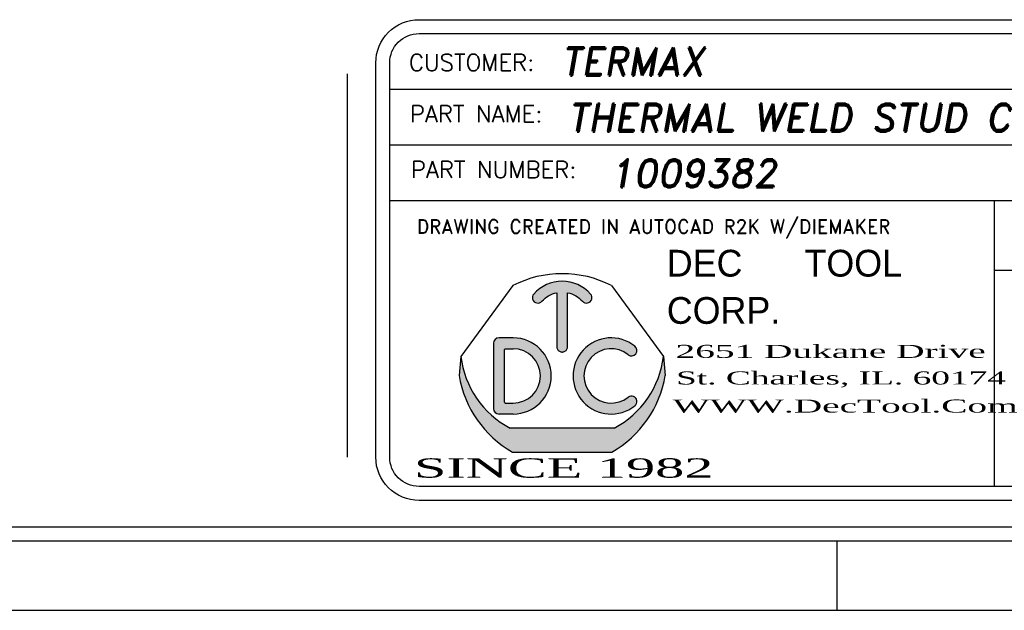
# Model space of a CAD drawing. Header units: inches. Extents: x 1802 to 2468, y -253 to -72.
# Tile 384 of 570: x 2220.98 to 2224.51, y -182.65 to -180.53. Entities that reach past the tile are written whole.
import ezdxf
from ezdxf.enums import TextEntityAlignment as Align

# ---------------------------------------------------------------- set-up
doc = ezdxf.new("R2010")
doc.units = ezdxf.units.IN
doc.header["$LTSCALE"] = 0.5
doc.header["$MEASUREMENT"] = 0
doc.layers.add('SID-M-D', color=42, linetype='Continuous')
doc.layers.add('SID-M-S', color=105, linetype='Continuous')
doc.styles.add('DARREN', font='dutchi.ttf')
doc.styles.add('PTI', font='romand.shx', dxfattribs={"oblique": 10})
doc.styles.add('R', font='ROMAND.SHX')
doc.styles.add('ROMANS', font='ROMANS.shx', dxfattribs={"height": 0.125})
doc.styles.add('TITTLE', font='vinet.ttf')

# ---------------------------------------------------------------- blocks, each defined once
blk = doc.blocks.new('*U9')
at = {"layer": 'SID-M-S'}
for p, q in [((-34.00000000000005, -0.2500000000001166), (-1.13242748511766e-14, -0.2499999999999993)), ((-34.00000000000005, -0.3000000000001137), (-1.13242748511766e-14, -0.3)), ((-4.999999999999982, -0.300000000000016), (-4.999999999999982, -0.5500000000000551)), ((-34.00000000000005, -0.550000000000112), (2.886579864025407e-15, -0.55))]:
    blk.add_line(p, q, dxfattribs=at)
blk = doc.blocks.new('JM_TITTLE_BOX_SID')
at = {"layer": 'SID-M-S'}
h = blk.add_hatch(color=5, dxfattribs=at)
edge = h.paths.add_edge_path()
edge.add_arc((-5.986244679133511, 0.4950859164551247), 0.09767006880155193, 101.536958, 138.1897)
edge.add_arc((-6.073603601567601, 0.5732219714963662), 0.01953401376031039, 138.1897, 318.1897, ccw=False)
edge.add_arc((-5.986244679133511, 0.4950859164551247), 0.1367380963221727, 41.810299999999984, 138.1897, ccw=False)
edge.add_arc((-5.898875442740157, 0.5732104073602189), 0.01953401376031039, -138.1439400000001, 41.85608500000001, ccw=False)
edge.add_arc((-5.986244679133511, 0.4950859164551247), 0.09767006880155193, 41.791991, 78.46304)
edge.add_line((-5.966710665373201, 0.5907825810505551), (-5.966710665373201, 0.3974164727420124))
edge.add_arc((-5.986244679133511, 0.3974139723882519), 0.01953401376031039, -180.0073369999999, 0.0073369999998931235, ccw=False)
edge.add_line((-6.005778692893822, 0.3974164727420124), (-6.005778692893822, 0.5907825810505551))
h = blk.add_hatch(color=5, dxfattribs=at)
h.paths.add_polyline_path([(-6.162050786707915, 0.4286702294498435), (-6.212839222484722, 0.4286702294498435, 0.4142135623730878), (-6.232373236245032, 0.4091362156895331), (-6.232373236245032, 0.1747280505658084, 0.4142135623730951), (-6.212839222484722, 0.155194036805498), (-6.162050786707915, 0.155194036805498, 1)])
h.paths.add_polyline_path([(-6.162050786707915, 0.1942620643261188), (-6.190179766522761, 0.1942620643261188, -0.4142135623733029), (-6.193305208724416, 0.1973875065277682), (-6.193305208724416, 0.3864767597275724, -0.4142135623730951), (-6.190179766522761, 0.3896022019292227), (-6.162050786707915, 0.3896022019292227, -1)], flags=16)
for color, points in [(5, [(-5.725074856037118, 0.3987513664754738, 2.079481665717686), (-5.725054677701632, 0.1851290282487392, 0.9974867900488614), (-5.749474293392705, 0.2156248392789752, -2.078486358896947), (-5.749497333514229, 0.3682578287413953, 0.9974776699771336)]), (44, [(-5.616542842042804, 0.293125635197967), (-5.622835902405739, 0.3623491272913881), (-5.622835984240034, 0.3623492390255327, -0.2467035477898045), (-5.799307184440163, 0.1044056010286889), (-6.173182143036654, 0.1044056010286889, -0.2467035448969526), (-6.349653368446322, 0.3623492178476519), (-6.349653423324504, 0.3623491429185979), (-6.355946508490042, 0.2931255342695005, 0.2250527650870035), (-6.164615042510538, 0.01845576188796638), (-5.807874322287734, 0.01845577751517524, 0.2250528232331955)])]:
    blk.add_hatch(color=color, dxfattribs=at).paths.add_polyline_path(points)
for p, q in [((-6.604933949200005, 1.32165344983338), (0.1049989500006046, 1.32165344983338)), ((-6.604933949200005, 1.121655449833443), (0.1049989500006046, 1.121655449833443)), ((-6.604933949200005, 0.9216574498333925), (0.1049989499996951, 0.9216574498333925)), ((-4.43498749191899, -0.1049989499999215), (-4.43498749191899, 0.9216574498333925)), ((-4.43498749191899, 0.6716599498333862), (0.1049989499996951, 0.6716599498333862)), ((-6.162050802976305, 0.4286702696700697), (-6.212839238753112, 0.4286702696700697)), ((-6.232373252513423, 0.4091362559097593), (-6.232373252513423, 0.1747280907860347)), ((-6.190179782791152, 0.3896022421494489), (-6.162050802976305, 0.3896022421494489)), ((-6.349653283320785, 0.3623490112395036), (-6.355946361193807, 0.2931254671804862)), ((-6.193305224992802, 0.1973875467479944), (-6.193305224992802, 0.3864767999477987)), ((-5.622835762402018, 0.3623490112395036), (-5.616542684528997, 0.2931254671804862)), ((-6.190179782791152, 0.1942621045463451), (-6.162050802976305, 0.1942621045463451)), ((-6.162050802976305, 0.1551940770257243), (-6.212839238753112, 0.1551940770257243)), ((-5.799306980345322, 0.1044056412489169), (-6.17318206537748, 0.1044056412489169))]:
    blk.add_line(p, q, dxfattribs=at)
at = {"layer": 'SID-M-S', "color": 44}
for p, q in [((-6.163350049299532, 0.6167221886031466), (-6.349653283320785, 0.3623490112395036)), ((-5.809139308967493, 0.6167221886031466), (-5.622835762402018, 0.3623490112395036))]:
    blk.add_line(p, q, dxfattribs=at)
at = {"layer": 'SID-M-S', "linetype": 'Continuous'}
blk.add_line((-6.164614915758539, 0.01845566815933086), (-5.807874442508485, 0.01845566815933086), dxfattribs=at)
at = {"layer": 'SID-M-S'}
for points in [[(1.261213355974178e-13, -0.1549984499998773), (-6.499934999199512, -0.1549984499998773, -0.414213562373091), (-6.654933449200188, 1.163513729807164e-13), (-6.654933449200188, 1.416652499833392, -0.4142135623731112), (-6.499934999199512, 1.571650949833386), (1.261213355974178e-13, 1.571650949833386, -0.4142135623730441), (0.1549984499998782, 1.416652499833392), (0.1549984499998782, 1.163513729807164e-13, -0.4142135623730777)], [(1.261213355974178e-13, -0.1049989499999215), (-6.499934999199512, -0.1049989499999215, -0.4142135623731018), (-6.604933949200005, 1.163513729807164e-13), (-6.604933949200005, 1.416652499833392, -0.4142135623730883), (-6.499934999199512, 1.52165144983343), (1.261213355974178e-13, 1.52165144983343, -0.414213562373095), (0.1049989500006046, 1.416652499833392), (0.1049989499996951, 1.163513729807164e-13, -0.414213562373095)]]:
    blk.add_lwpolyline(points, format="xyb", close=True, dxfattribs=at)
for points in [[(-5.913425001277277, 0.5601760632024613, 1), (-5.884326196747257, 0.5862444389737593, 0.4472140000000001), (-6.088163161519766, 0.5862444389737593)], [(-6.059043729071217, 0.5601991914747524, -0.161305), (-6.005778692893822, 0.5907825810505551), (-6.005778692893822, 0.3974164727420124, 1.000128), (-5.966710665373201, 0.3974164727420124), (-5.966710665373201, 0.5907825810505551, -0.161387), (-5.913425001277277, 0.5601760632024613)]]:
    blk.add_lwpolyline(points, format="xyb", dxfattribs=at)
at = {"layer": 'SID-M-S', "color": 44}
blk.add_arc((-5.986244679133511, 0.2684913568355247), 0.3906802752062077, 63.04274999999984, 116.9573, dxfattribs=at)
at = {"layer": 'SID-M-S'}
for centre, radius, start, end in [((-6.073603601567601, 0.5732219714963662), 0.01953401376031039, 138.1896999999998, 318.1897), ((-6.212839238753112, 0.4091362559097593), 0.01953401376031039, 90.00001999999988, 180), ((-6.162050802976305, 0.291932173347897), 0.1367380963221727, 270, 90), ((-5.810438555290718, 0.291932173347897), 0.1367380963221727, 51.37019699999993, 308.6138100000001), ((-6.190179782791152, 0.3864767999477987), 0.003125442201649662, 90, 180), ((-6.162050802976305, 0.291932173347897), 0.09767006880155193, 270, 90), ((-5.810438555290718, 0.291932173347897), 0.09767006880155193, 51.39486399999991, 308.5955999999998), ((-5.737324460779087, 0.3835354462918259), 0.01953401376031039, 231.3559519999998, 51.16382900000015), ((-6.015936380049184, 0.4013226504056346), 0.3359850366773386, 186.6612, 242.0944999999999), ((-5.95655297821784, 0.4013226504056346), 0.3359850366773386, 297.9055, 353.3388), ((-5.970617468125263, 0.3575664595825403), 0.3906802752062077, 189.494, 240.2271), ((-6.00187189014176, 0.3575664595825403), 0.3906802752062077, 299.7728999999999, 350.506), ((-5.737302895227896, 0.2003460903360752), 0.01953401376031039, 308.387747, 128.676102), ((-6.190179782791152, 0.1973875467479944), 0.003125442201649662, 180, 270), ((-6.212839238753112, 0.1747280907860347), 0.01953401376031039, 180, 270)]:
    blk.add_arc(centre, radius, start, end, dxfattribs=at)
blk.add_point((-5.986244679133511, 0.3778818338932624), dxfattribs=at)
at = {"layer": 'SID-M-D'}
for s, height, style, p in [('CUSTOMER:', 0.0599994, 'ROMANS', (-6.536056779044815, 1.387915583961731)), ('PART NAME:', 0.0599994, 'ROMANS', (-6.532393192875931, 1.203028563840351)), ('PART NUMBER:', 0.0599994, 'ROMANS', (-6.528821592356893, 1.003030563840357)), ('DRAWING CREATED IN AUTOCAD R2K W/DIEMAKER', 0.04999949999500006, 'R', (-6.508079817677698, 0.8033374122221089))]:
    blk.add_text(s, height=height, dxfattribs=dict(at, style=style)).set_placement(p)
at = {"layer": 'SID-M-D', "style": 'PTI', "oblique": 10}
for tag, p in [('CUSTOMER', (-5.990553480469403, 1.371591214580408)), ('DIEDATAINFO', (-2.18746001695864, 1.371591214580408)), ('PARTDESCRIPTION', (-5.966376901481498, 1.169693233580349)), ('00-00-00', (-1.009105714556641, 1.167793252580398)), ('PARTNUMBER', (-5.81595049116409, 0.9696952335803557)), ('REV', (-3.360356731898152, 0.9696952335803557)), ('SCALE', (-2.520436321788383, 0.9677952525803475)), ('SH', (-0.8571950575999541, 0.9677952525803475)), ('SHX', (-0.4057438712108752, 0.9677952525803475)), ('WTD', (-3.839149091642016, 0.7480887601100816)), ('TOOL', (-2.472915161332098, 0.7480887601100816)), ('JOB', (-0.9225366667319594, 0.7480887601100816))]:
    blk.add_attdef(tag, p, '', height=0.09999900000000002, dxfattribs=at)
blk.add_attdef('BUILT', text='', height=0.2499630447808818, dxfattribs=at).set_placement((-2.336101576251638, 0.2076912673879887), align=Align.CENTER)
at = {"layer": 'SID-M-S', "color": 44, "style": 'TITTLE'}
for s, p in [('DEC', (-5.610695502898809, 0.6488078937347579)), ('TOOL', (-5.116590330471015, 0.6488078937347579)), ('CORP.', (-5.610695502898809, 0.4791041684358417))]:
    blk.add_text(s, height=0.09613037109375, dxfattribs=at).set_placement(p)
at = {"layer": 'SID-M-S', "color": 44, "style": 'DARREN'}
for s, height, width, p in [('2651 Dukane Drive', 0.04671936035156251, 2, (-5.579307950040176, 0.356817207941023)), ('St. Charles, IL. 60174', 0.04671936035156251, 1.9, (-5.577648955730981, 0.2612505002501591)), ('WWW.DecTool.Com', 0.04671936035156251, 2, (-5.590066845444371, 0.1603595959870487)), ('SINCE 1982', 0.06921386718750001, 2, (-6.517871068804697, -0.07335393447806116))]:
    blk.add_text(s, height=height, dxfattribs=dict(at, width=width)).set_placement(p)

msp = doc.modelspace()

# ---------------------------------------------------------------- linework, layer by layer
at = {"layer": 'SID-M-S'}
msp.add_line((2222.150874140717, -182.0968488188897), (2222.150874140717, -180.7201821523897), dxfattribs=at)

# ---------------------------------------------------------------- block references
at = {"layer": 'SID-M-D'}
msp.add_blockref('*U9', (2228.907834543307, -182.09684881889), dxfattribs=at)
at = {"layer": 'SID-M-S'}
ref = msp.add_blockref('JM_TITTLE_BOX_SID', (2228.907834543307, -182.0968488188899), dxfattribs=at)
ref.add_attrib('CUSTOMER', 'TERMAX', (2222.917281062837, -180.7252576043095), dxfattribs={"layer": 'SID-M-D', "height": 0.09999900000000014, "style": 'PTI', "oblique": 10})
ref.add_attrib('PARTDESCRIPTION', 'THERMAL WELD STUD CLIP', (2222.941457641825, -180.9271555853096), dxfattribs={"layer": 'SID-M-D', "height": 0.09999900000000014, "style": 'PTI', "oblique": 10})
ref.add_attrib('PARTNUMBER', '1009382', (2223.091884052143, -181.1271535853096), dxfattribs={"layer": 'SID-M-D', "height": 0.09999900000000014, "style": 'PTI', "oblique": 10})

doc.saveas('drawing.dxf')
